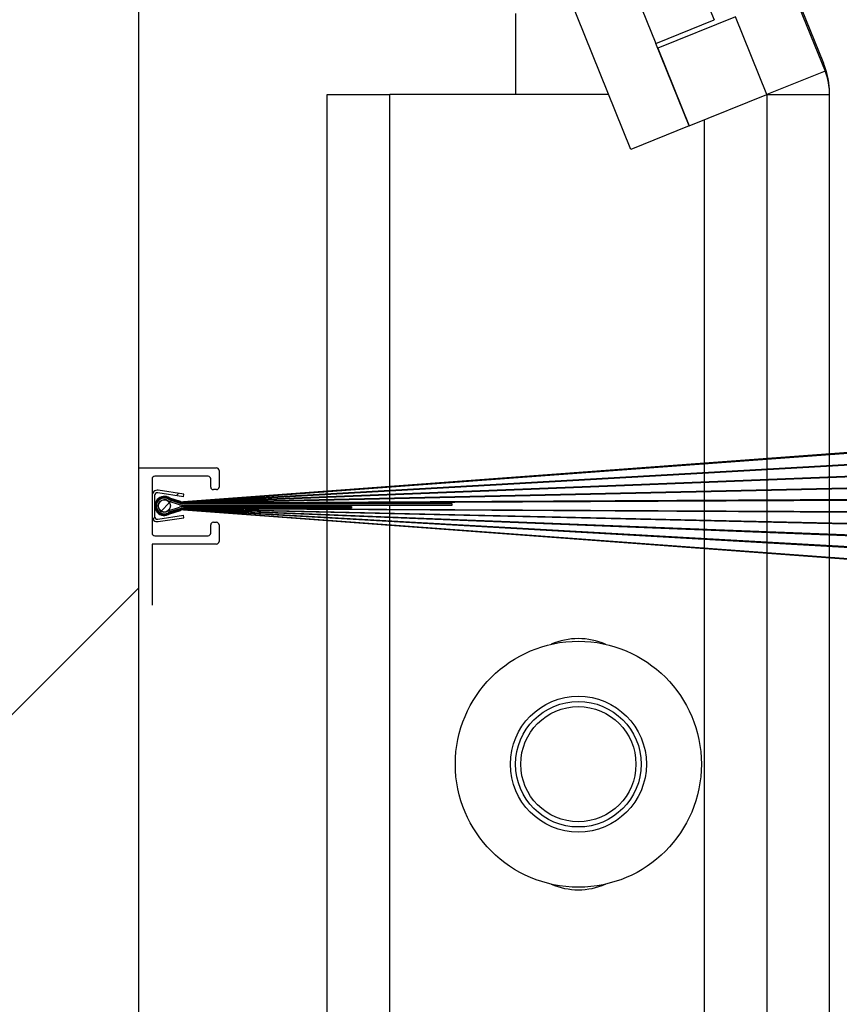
# Model space of a CAD drawing. Header units: inches. Extents: x 170 to 284, y 215 to 248.
# Tile 831 of 1056: x 235.267 to 235.434, y 224.158 to 224.36. Entities that reach past the tile are written whole.
import ezdxf

# ---------------------------------------------------------------- set-up
doc = ezdxf.new("R2010")
doc.units = ezdxf.units.IN
doc.header["$LTSCALE"] = 0.25
doc.header["$MEASUREMENT"] = 0
doc.layers.add('RH TOP OF HOOD', color=7, linetype='Continuous')
pattern_1 = [(45, (225.4196035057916, 218.4993357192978), (-0.03026527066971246, 0.03026527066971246), [])]

msp = doc.modelspace()

# ---------------------------------------------------------------- hatches: boundary and pattern name
at = {"layer": 'RH TOP OF HOOD'}
h = msp.add_hatch(dxfattribs=at)
h.set_pattern_fill('ANSI31', color=256, style=0)
h.set_pattern_definition([(45, (2.707916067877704, 14.11108102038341), (-0.08838834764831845, 0.08838834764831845), [])])
h.paths.add_polyline_path([(234.7754488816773, 224.1133359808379), (235.2910738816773, 224.1133359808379), (235.2910738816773, 225.5900686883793), (235.0545797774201, 225.5900686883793), (235.0545797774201, 225.6547275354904), (235.0161645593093, 225.5213686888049), (235.0161645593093, 225.5900686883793), (234.7754488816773, 225.5900686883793)])
h = msp.add_hatch(dxfattribs=at)
h.set_pattern_fill('ANSI31', color=256, scale=0.34241245, angle=2.8e-322, style=0)
h.set_pattern_definition(pattern_1)
edge = h.paths.add_edge_path(flags=0)
edge.add_line((235.2995878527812, 224.2612085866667), (235.2973896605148, 224.2619183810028))
edge.add_arc((235.2963119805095, 224.2603371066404), 0.001913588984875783, 415.7245424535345, 664.2754575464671)
edge.add_line((235.2973896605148, 224.258755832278), (235.2995878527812, 224.2594656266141))
edge.add_arc((235.3002296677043, 224.2574779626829), 0.002088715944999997, 450, 467.895222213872, ccw=False)
edge.add_line((235.3002296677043, 224.2595666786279), (235.4715201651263, 224.246919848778))
edge.add_line((235.4715201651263, 224.246919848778), (235.4715201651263, 224.2468044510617))
edge.add_line((235.4715201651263, 224.2468044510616), (235.3002296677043, 224.2595324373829))
edge.add_arc((235.3002296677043, 224.2574779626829), 0.002054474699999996, 450.0000000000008, 467.8952222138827)
edge.add_line((235.2995983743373, 224.2594330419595), (235.297404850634, 224.2587247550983))
edge.add_arc((235.2963119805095, 224.2603371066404), 0.001947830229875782, 55.87013613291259, 304.1298638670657, ccw=False)
edge.add_line((235.297404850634, 224.2619494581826), (235.2995983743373, 224.2612411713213))
edge.add_arc((235.3002296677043, 224.2631962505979), 0.0020544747, 252.1047777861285, 270)
edge.add_line((235.3002296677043, 224.2611417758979), (235.4715201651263, 224.2738697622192))
edge.add_line((235.4715201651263, 224.2738697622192), (235.4715201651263, 224.2737543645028))
edge.add_line((235.4715201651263, 224.2737543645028), (235.3002296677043, 224.2611075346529))
edge.add_arc((235.3002296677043, 224.2631962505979), 0.002088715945, 252.1047777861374, 269.9999999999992, ccw=False)
h = msp.add_hatch(dxfattribs=at)
h.set_pattern_fill('ANSI31', color=256, scale=0.34241245, angle=2.8e-322, style=0)
h.set_pattern_definition(pattern_1)
edge = h.paths.add_edge_path(flags=0)
edge.add_line((235.299566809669, 224.2611434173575), (235.297359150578, 224.2618562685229))
edge.add_arc((235.2963119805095, 224.2603371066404), 0.001845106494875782, 415.4212030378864, 664.5787969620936)
edge.add_line((235.297359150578, 224.2588179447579), (235.299566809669, 224.2595307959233))
edge.add_arc((235.3002296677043, 224.2574779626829), 0.002157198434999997, 450, 467.89522221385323, ccw=False)
edge.add_line((235.3002296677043, 224.2596351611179), (235.4715201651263, 224.249966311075))
edge.add_line((235.4715201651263, 224.249966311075), (235.4715201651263, 224.2498519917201))
edge.add_line((235.4715201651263, 224.2498519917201), (235.3002296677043, 224.2596009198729))
edge.add_arc((235.3002296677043, 224.2574779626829), 0.002122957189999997, 450.0000000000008, 467.895222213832)
edge.add_line((235.2995773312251, 224.2594982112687), (235.2973744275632, 224.2587868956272))
edge.add_arc((235.2963119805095, 224.2603371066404), 0.001879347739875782, 55.574959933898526, 304.4250400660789, ccw=False)
edge.add_line((235.2973744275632, 224.2618873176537), (235.2995773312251, 224.2611760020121))
edge.add_arc((235.3002296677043, 224.2631962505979), 0.00212295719, 252.1047777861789, 270)
edge.add_line((235.3002296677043, 224.2610732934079), (235.4715201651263, 224.2708222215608))
edge.add_line((235.4715201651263, 224.2708222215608), (235.4715201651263, 224.2707079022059))
edge.add_line((235.4715201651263, 224.2707079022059), (235.3002296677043, 224.2610390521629))
edge.add_arc((235.3002296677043, 224.2631962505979), 0.002157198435, 252.10477778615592, 269.9999999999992, ccw=False)
h = msp.add_hatch(dxfattribs=at)
h.set_pattern_fill('ANSI31', color=256, scale=0.34241245, angle=2.8e-322, style=0)
h.set_pattern_definition(pattern_1)
edge = h.paths.add_edge_path(flags=0)
edge.add_line((235.2995457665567, 224.2610782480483), (235.2973284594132, 224.2617942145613))
edge.add_arc((235.2963119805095, 224.2603371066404), 0.001776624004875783, 415.1003613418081, 664.8996386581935)
edge.add_line((235.2973284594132, 224.2588799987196), (235.2995457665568, 224.2595959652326))
edge.add_arc((235.3002296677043, 224.2574779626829), 0.002225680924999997, 450, 467.8952222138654, ccw=False)
edge.add_line((235.3002296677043, 224.2597036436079), (235.4715201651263, 224.2529848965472))
edge.add_line((235.4715201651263, 224.2529848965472), (235.4715201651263, 224.2528712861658))
edge.add_line((235.4715201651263, 224.2528712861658), (235.3002296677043, 224.2596694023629))
edge.add_arc((235.3002296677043, 224.2574779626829), 0.002191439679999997, 450.0000000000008, 467.8952222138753)
edge.add_line((235.2995562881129, 224.2595633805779), (235.2973438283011, 224.2588489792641))
edge.add_arc((235.2963119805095, 224.2603371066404), 0.001810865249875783, 55.26307391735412, 304.7369260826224, ccw=False)
edge.add_line((235.2973438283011, 224.2618252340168), (235.2995562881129, 224.2611108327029))
edge.add_arc((235.3002296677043, 224.2631962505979), 0.00219143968, 252.1047777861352, 270)
edge.add_line((235.3002296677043, 224.2610048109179), (235.4715201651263, 224.267802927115))
edge.add_line((235.4715201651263, 224.267802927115), (235.4715201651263, 224.2676893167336))
edge.add_line((235.4715201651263, 224.2676893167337), (235.3002296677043, 224.2609705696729))
edge.add_arc((235.3002296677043, 224.2631962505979), 0.002225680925, 252.10477778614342, 269.9999999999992, ccw=False)
h = msp.add_hatch(dxfattribs=at)
h.set_pattern_fill('ANSI31', color=256, scale=0.34241245, angle=2.8e-322, style=0)
h.set_pattern_definition(pattern_1)
edge = h.paths.add_edge_path(flags=0)
edge.add_line((235.2995247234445, 224.2610130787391), (235.297297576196, 224.2617322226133))
edge.add_arc((235.2963119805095, 224.2603371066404), 0.001708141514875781, 414.7602667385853, 665.2397332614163)
edge.add_line((235.297297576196, 224.2589419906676), (235.2995247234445, 224.2596611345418))
edge.add_arc((235.3002296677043, 224.2574779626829), 0.002294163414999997, 450, 467.8952222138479, ccw=False)
edge.add_line((235.3002296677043, 224.2597721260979), (235.4715201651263, 224.2559838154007))
edge.add_line((235.4715201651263, 224.2559838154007), (235.4715201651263, 224.2558731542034))
edge.add_line((235.4715201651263, 224.2558731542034), (235.3002296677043, 224.2597378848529))
edge.add_arc((235.3002296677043, 224.2574779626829), 0.002259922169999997, 450.0000000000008, 467.8952222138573)
edge.add_line((235.2995352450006, 224.2596285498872), (235.2973130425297, 224.2589110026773))
edge.add_arc((235.2963119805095, 224.2603371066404), 0.001742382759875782, 54.93283951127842, 305.067160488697, ccw=False)
edge.add_line((235.2973130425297, 224.2617632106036), (235.2995352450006, 224.2610456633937))
edge.add_arc((235.3002296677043, 224.2631962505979), 0.00225992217, 252.1047777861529, 270)
edge.add_line((235.3002296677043, 224.2609363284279), (235.4715201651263, 224.2648010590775))
edge.add_line((235.4715201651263, 224.2648010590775), (235.4715201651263, 224.2646903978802))
edge.add_line((235.4715201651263, 224.2646903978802), (235.3002296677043, 224.2609020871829))
edge.add_arc((235.3002296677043, 224.2631962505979), 0.002294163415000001, 252.10477778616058, 269.9999999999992, ccw=False)
h = msp.add_hatch(dxfattribs=at)
h.set_pattern_fill('ANSI31', color=256, scale=0.34241245, angle=2.8e-322, style=0)
h.set_pattern_definition(pattern_1)
edge = h.paths.add_edge_path(flags=0)
edge.add_line((235.3003139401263, 224.2627254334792), (235.3002366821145, 224.2622176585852))
edge.add_line((235.3002366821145, 224.2622176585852), (235.2949724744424, 224.263018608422))
edge.add_arc((235.2948873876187, 224.2624593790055), 0.0005656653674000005, 441.3487905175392, 540.0000000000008)
edge.add_line((235.2943217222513, 224.2624593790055), (235.2943217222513, 224.2581977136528))
edge.add_arc((235.2948873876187, 224.2581977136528), 0.0005656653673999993, 180, 278.6512094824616)
edge.add_line((235.2949724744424, 224.2576384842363), (235.3002366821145, 224.2584394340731))
edge.add_line((235.3002366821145, 224.2584394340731), (235.3003139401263, 224.2579316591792))
edge.add_line((235.3003139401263, 224.2579316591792), (235.2950497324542, 224.2571307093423))
edge.add_arc((235.2948873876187, 224.2581977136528), 0.0010792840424, 179.9999999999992, 278.65120948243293, ccw=False)
edge.add_line((235.2938081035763, 224.2581977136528), (235.2938081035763, 224.2624593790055))
edge.add_arc((235.2948873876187, 224.2624593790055), 0.0010792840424, 441.3487905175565, 540, ccw=False)
edge.add_line((235.2950497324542, 224.263526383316), (235.3003139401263, 224.2627254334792))
h = msp.add_hatch(dxfattribs=at)
h.set_pattern_fill('ANSI31', color=256, scale=0.34241245, angle=2.8e-322, style=0)
h.set_pattern_definition(pattern_1)
edge = h.paths.add_edge_path(flags=0)
edge.add_line((235.2995036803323, 224.2609479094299), (235.2972664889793, 224.2616702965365))
edge.add_arc((235.2963119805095, 224.2603371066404), 0.001639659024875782, 414.3989132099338, 665.6010867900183)
edge.add_line((235.2972664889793, 224.2590039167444), (235.2995036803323, 224.259726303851))
edge.add_arc((235.3002296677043, 224.2574779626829), 0.002362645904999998, 450, 467.8952222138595, ccw=False)
edge.add_line((235.3002296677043, 224.2598406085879), (235.4715201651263, 224.2589715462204))
edge.add_line((235.4715201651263, 224.2589715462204), (235.4715201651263, 224.2588587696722))
edge.add_line((235.4715201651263, 224.2588587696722), (235.3002296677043, 224.2598063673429))
edge.add_arc((235.3002296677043, 224.2574779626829), 0.002328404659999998, 450.0000000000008, 467.8952222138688)
edge.add_line((235.2995142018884, 224.2596937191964), (235.2972820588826, 224.2589729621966))
edge.add_arc((235.2963119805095, 224.2603371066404), 0.001673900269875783, 54.58238398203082, 305.4176160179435, ccw=False)
edge.add_line((235.2972820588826, 224.2617012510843), (235.2995142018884, 224.2609804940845))
edge.add_arc((235.3002296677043, 224.2631962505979), 0.00232840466, 252.1047777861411, 270)
edge.add_line((235.3002296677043, 224.2608678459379), (235.4715201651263, 224.2618154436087))
edge.add_line((235.4715201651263, 224.2618154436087), (235.4715201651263, 224.2617026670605))
edge.add_line((235.4715201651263, 224.2617026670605), (235.3002296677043, 224.2608336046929))
edge.add_arc((235.3002296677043, 224.2631962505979), 0.002362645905, 252.1047777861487, 269.9999999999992, ccw=False)
h = msp.add_hatch(dxfattribs=at)
h.set_pattern_fill('ANSI31', color=256, scale=0.34241245, angle=2.8e-322, style=0)
h.set_pattern_definition(pattern_1)
edge = h.paths.add_edge_path(flags=0)
edge.add_line((235.3002296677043, 224.2602172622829), (235.3345551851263, 224.2602172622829))
edge.add_line((235.3345551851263, 224.2602172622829), (235.3345551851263, 224.2598748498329))
edge.add_line((235.3345551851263, 224.2598748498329), (235.3002296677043, 224.2598748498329))
edge.add_arc((235.3002296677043, 224.2574779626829), 0.002396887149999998, 450.0000000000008, 467.895222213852)
edge.add_line((235.2994931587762, 224.2597588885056), (235.2972508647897, 224.2590348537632))
edge.add_arc((235.2963119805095, 224.2603371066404), 0.001605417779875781, 54.209555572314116, 305.7904444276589, ccw=False)
edge.add_line((235.2972508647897, 224.2616393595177), (235.2994931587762, 224.2609153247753))
edge.add_arc((235.3002296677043, 224.2631962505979), 0.00239688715, 252.1047777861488, 270)
edge.add_line((235.3002296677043, 224.2607993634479), (235.3550999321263, 224.2607993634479))
edge.add_line((235.3550999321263, 224.2607993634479), (235.3550999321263, 224.2604569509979))
edge.add_line((235.3550999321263, 224.2604569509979), (235.3002296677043, 224.2604569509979))
edge.add_arc((235.3002296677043, 224.2631962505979), 0.0027392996, 252.1047777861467, 269.9999999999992, ccw=False)
edge.add_line((235.299387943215, 224.2605894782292), (235.2970911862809, 224.2613310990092))
edge.add_arc((235.2963119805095, 224.2603371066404), 0.001263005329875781, 411.9065615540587, 668.0934384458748)
edge.add_line((235.2970911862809, 224.2593431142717), (235.299387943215, 224.2600847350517))
edge.add_arc((235.3002296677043, 224.2574779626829), 0.002739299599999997, 450, 467.8952222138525, ccw=False)
h = msp.add_hatch(dxfattribs=at)
h.set_pattern_fill('ANSI31', color=256, scale=0.34241245, angle=2.8e-322, style=0)
h.set_pattern_definition(pattern_1)
edge = h.paths.add_edge_path(flags=0)
edge.add_arc((235.2963119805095, 224.2603371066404), 0.001246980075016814, 180, 540, ccw=False)

# ---------------------------------------------------------------- linework, layer by layer
for p, q in [((235.2910688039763, 220.0917137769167), (235.2910688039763, 225.5747237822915)), ((235.2910688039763, 224.2681184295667), (235.2910688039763, 225.0592623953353)), ((235.3669323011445, 224.5096295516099), (235.4310672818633, 224.3508899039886)), ((235.367243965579, 224.5080261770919), (235.4313789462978, 224.3492865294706)), ((235.3916940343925, 224.3332527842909), (235.3556181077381, 224.4225438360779)), ((235.3862433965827, 224.415297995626), (235.4086906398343, 224.3597391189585)), ((235.3743379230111, 224.4104878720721), (235.3967851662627, 224.3549289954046)), ((235.3681116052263, 224.3610652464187), (235.3681116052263, 224.3444764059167)), ((235.4130599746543, 224.3603503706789), (235.3971860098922, 224.353936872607)), ((235.4194734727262, 224.3444764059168), (235.4130599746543, 224.3603503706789)), ((235.3967851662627, 224.3549289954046), (235.4086906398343, 224.3597391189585)), ((235.403599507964, 224.3380629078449), (235.3967851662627, 224.3549289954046)), ((235.3971860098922, 224.353936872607), (235.4035995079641, 224.3380629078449)), ((235.4313789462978, 224.3492865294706), (235.4194734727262, 224.3444764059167)), ((235.3295902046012, 224.263323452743), (235.3295902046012, 224.3444764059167)), ((235.3295902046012, 224.3444764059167), (235.3424306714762, 224.3444764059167)), ((235.3871593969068, 224.3444764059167), (235.3424306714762, 224.3444764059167)), ((235.3424306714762, 224.2642775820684), (235.3424306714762, 224.3444764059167)), ((235.4035995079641, 224.3380629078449), (235.4194734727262, 224.3444764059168)), ((235.4194734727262, 224.3444764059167), (235.4194734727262, 224.2700023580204)), ((235.4194734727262, 224.3444764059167), (235.4323139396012, 224.3444764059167)), ((235.4323139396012, 224.2709564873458), (235.4323139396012, 224.3444764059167)), ((235.4066330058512, 224.3392885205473), (235.4066330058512, 224.2690482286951)), ((235.403599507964, 224.3380629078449), (235.3916940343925, 224.3332527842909)), ((235.4715201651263, 224.2738697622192), (235.3002296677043, 224.2611417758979)), ((235.3002296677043, 224.2611075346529), (235.4715201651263, 224.2737543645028)), ((235.4715201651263, 224.2708222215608), (235.3002296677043, 224.2610732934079)), ((235.3002296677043, 224.2610390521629), (235.4715201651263, 224.2707079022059)), ((235.4194734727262, 224.2699116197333), (235.4194734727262, 224.2678600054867)), ((235.4323139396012, 224.2685908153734), (235.4323139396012, 224.2708596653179)), ((235.2910688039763, 224.2681184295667), (235.3069687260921, 224.2681184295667)), ((235.2910688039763, 224.2417526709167), (235.2910688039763, 224.2681184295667)), ((235.4715201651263, 224.267802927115), (235.3002296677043, 224.2610048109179)), ((235.3002296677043, 224.2609705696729), (235.4715201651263, 224.2676893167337)), ((235.4066330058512, 224.2689635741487), (235.4066330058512, 224.2671291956)), ((235.4194734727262, 224.2677700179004), (235.4194734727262, 224.2657373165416)), ((235.4323139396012, 224.2662469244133), (235.4323139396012, 224.2684948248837)), ((235.2938081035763, 224.2658704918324), (235.2938081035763, 224.2547866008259)), ((235.3052566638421, 224.2664063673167), (235.2943439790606, 224.2664063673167)), ((235.3057925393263, 224.2642029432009), (235.3057925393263, 224.2658704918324)), ((235.3075046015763, 224.2675825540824), (235.3075046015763, 224.2642029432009)), ((235.4066330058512, 224.2670452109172), (235.4066330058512, 224.2652277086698)), ((235.4194734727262, 224.2656478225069), (235.4194734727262, 224.2636267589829)), ((235.4323139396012, 224.2639164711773), (235.4323139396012, 224.2661514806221)), ((235.4715201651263, 224.2648010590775), (235.3002296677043, 224.2609363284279)), ((235.3002296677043, 224.2609020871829), (235.4715201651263, 224.2646903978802)), ((235.3069687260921, 224.2636670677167), (235.3063284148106, 224.2636670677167)), ((235.3424306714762, 224.2634751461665), (235.3424306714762, 224.2642233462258)), ((235.4066330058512, 224.2651441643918), (235.4066330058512, 224.2633370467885)), ((235.4323139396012, 224.2615985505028), (235.4323139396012, 224.2638233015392)), ((235.2938081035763, 224.2624593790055), (235.2938081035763, 224.2581977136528)), ((235.2943217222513, 224.2624593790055), (235.2943217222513, 224.2581977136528)), ((235.3002366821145, 224.2622176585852), (235.2949724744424, 224.263018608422)), ((235.3003139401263, 224.2627254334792), (235.2950497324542, 224.263526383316)), ((235.2972508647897, 224.2616393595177), (235.2994931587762, 224.2609153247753)), ((235.2972664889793, 224.2616702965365), (235.2995036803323, 224.2609479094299)), ((235.2995142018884, 224.2609804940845), (235.2972820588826, 224.2617012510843)), ((235.297297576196, 224.2617322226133), (235.2995247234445, 224.2610130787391)), ((235.2995352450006, 224.2610456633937), (235.2973130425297, 224.2617632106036)), ((235.2973284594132, 224.2617942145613), (235.2995457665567, 224.2610782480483)), ((235.2995562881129, 224.2611108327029), (235.2973438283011, 224.2618252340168)), ((235.297359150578, 224.2618562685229), (235.299566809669, 224.2611434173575)), ((235.2995773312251, 224.2611760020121), (235.2973744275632, 224.2618873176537)), ((235.2973896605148, 224.2619183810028), (235.2995878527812, 224.2612085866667)), ((235.2995983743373, 224.2612411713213), (235.297404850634, 224.2619494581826)), ((235.4715201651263, 224.2618154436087), (235.3002296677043, 224.2608678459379)), ((235.3002296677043, 224.2608336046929), (235.4715201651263, 224.2617026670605)), ((235.3002366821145, 224.2622176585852), (235.3003139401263, 224.2627254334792)), ((235.3295902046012, 224.2627443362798), (235.3295902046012, 224.2632753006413)), ((235.3295902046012, 224.2621700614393), (235.3295902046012, 224.2626963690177)), ((235.3295902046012, 224.2615987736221), (235.3295902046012, 224.2621222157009)), ((235.3424306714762, 224.2626796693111), (235.3424306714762, 224.2634211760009)), ((235.3424306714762, 224.2618884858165), (235.3424306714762, 224.262625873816)), ((235.3424306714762, 224.2611013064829), (235.3424306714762, 224.2618354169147)), ((235.4066330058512, 224.2632553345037), (235.4066330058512, 224.2614564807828)), ((235.4194734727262, 224.2635393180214), (235.4194734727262, 224.2615275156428)), ((235.299387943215, 224.2605894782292), (235.2970911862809, 224.2613310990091)), ((235.2970911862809, 224.2593431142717), (235.299387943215, 224.2600847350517)), ((235.2994931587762, 224.2597588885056), (235.2972508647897, 224.2590348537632)), ((235.2995036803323, 224.259726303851), (235.2972664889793, 224.2590039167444)), ((235.2972820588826, 224.2589729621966), (235.2995142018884, 224.2596937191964)), ((235.2995247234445, 224.2596611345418), (235.297297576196, 224.2589419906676)), ((235.2973130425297, 224.2589110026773), (235.2995352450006, 224.2596285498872)), ((235.2995457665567, 224.2595959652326), (235.2973284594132, 224.2588799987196)), ((235.2973438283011, 224.2588489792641), (235.2995562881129, 224.2595633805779)), ((235.3002296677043, 224.2607993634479), (235.3550999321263, 224.2607993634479)), ((235.3550999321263, 224.2604569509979), (235.3002296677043, 224.2604569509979)), ((235.3002296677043, 224.2602172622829), (235.3345551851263, 224.2602172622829)), ((235.3345551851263, 224.2598748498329), (235.3002296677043, 224.2598748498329)), ((235.4715201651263, 224.2589715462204), (235.3002296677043, 224.2598406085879)), ((235.3002296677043, 224.2598063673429), (235.4715201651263, 224.2588587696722)), ((235.4715201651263, 224.2559838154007), (235.3002296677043, 224.2597721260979)), ((235.3002296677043, 224.2597378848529), (235.4715201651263, 224.2558731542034)), ((235.4715201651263, 224.2529848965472), (235.3002296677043, 224.2597036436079)), ((235.3002296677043, 224.2596694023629), (235.4715201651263, 224.2528712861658)), ((235.4715201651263, 224.249966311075), (235.3002296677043, 224.2596351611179)), ((235.3002296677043, 224.2596009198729), (235.4715201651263, 224.2498519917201)), ((235.4715201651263, 224.246919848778), (235.3002296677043, 224.2595666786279)), ((235.3295902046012, 224.2610302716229), (235.3295902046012, 224.261551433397)), ((235.3295902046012, 224.2607993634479), (235.3295902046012, 224.26098256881)), ((235.3295902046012, 224.2602172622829), (235.3295902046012, 224.2604569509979)), ((235.3295902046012, 224.2596916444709), (235.3295902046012, 224.2598748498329)), ((235.3295902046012, 224.2591227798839), (235.3295902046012, 224.2596439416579)), ((235.3345551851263, 224.2602172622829), (235.3345551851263, 224.2598748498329)), ((235.3424306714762, 224.2607993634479), (235.3424306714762, 224.2610477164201)), ((235.3424306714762, 224.2596264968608), (235.3424306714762, 224.2604569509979)), ((235.3424306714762, 224.2588387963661), (235.3424306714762, 224.259572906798)), ((235.3550999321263, 224.2607993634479), (235.3550999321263, 224.2604569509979)), ((235.4066330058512, 224.2613734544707), (235.4066330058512, 224.2593007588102)), ((235.4194734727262, 224.2614386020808), (235.4194734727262, 224.2592356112)), ((235.4323139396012, 224.2591704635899), (235.4323139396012, 224.2615037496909)), ((235.2949724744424, 224.2576384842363), (235.3002366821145, 224.2584394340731)), ((235.2950497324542, 224.2571307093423), (235.3003139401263, 224.2579316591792)), ((235.299566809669, 224.2595307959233), (235.297359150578, 224.2588179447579)), ((235.2973744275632, 224.2587868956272), (235.2995773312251, 224.2594982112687)), ((235.2995878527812, 224.2594656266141), (235.2973896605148, 224.258755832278)), ((235.297404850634, 224.2587247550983), (235.2995983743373, 224.2594330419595)), ((235.3002296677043, 224.2595324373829), (235.4715201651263, 224.2468044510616)), ((235.3003139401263, 224.2579316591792), (235.3002366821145, 224.2584394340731)), ((235.3295902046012, 224.25855199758), (235.3295902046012, 224.2590754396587)), ((235.3295902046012, 224.2579778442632), (235.3295902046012, 224.2585041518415)), ((235.3295902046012, 224.2573989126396), (235.3295902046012, 224.257929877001)), ((235.3424306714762, 224.2580483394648), (235.3424306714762, 224.2587857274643)), ((235.3424306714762, 224.2572530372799), (235.3424306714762, 224.2579945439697)), ((235.4066330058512, 224.259217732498), (235.4066330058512, 224.2574188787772)), ((235.4194734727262, 224.259146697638), (235.4194734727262, 224.2571348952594)), ((235.4323139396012, 224.2568509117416), (235.4323139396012, 224.259075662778)), ((235.3057925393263, 224.2547866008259), (235.3057925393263, 224.2564541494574)), ((235.3063284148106, 224.2569900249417), (235.3069687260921, 224.2569900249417)), ((235.3075046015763, 224.2564541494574), (235.3075046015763, 224.2530745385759)), ((235.3295902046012, 220.0917137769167), (235.3295902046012, 224.2573507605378)), ((235.3424306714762, 224.256450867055), (235.3424306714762, 224.2571990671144)), ((235.3424306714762, 220.0917137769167), (235.3424306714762, 224.2563966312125)), ((235.4066330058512, 224.2573371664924), (235.4066330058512, 224.2555300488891)), ((235.4194734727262, 224.257047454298), (235.4194734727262, 224.2550263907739)), ((235.4323139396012, 224.2545227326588), (235.4323139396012, 224.2567577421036)), ((235.2943439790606, 224.2542507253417), (235.3052566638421, 224.2542507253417)), ((235.4066330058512, 224.255446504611), (235.4066330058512, 224.2536290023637)), ((235.4066330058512, 224.2535450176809), (235.4066330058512, 224.2517106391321)), ((235.4194734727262, 224.2549368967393), (235.4194734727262, 224.2529041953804)), ((235.4323139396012, 224.2521793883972), (235.4323139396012, 224.2544272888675)), ((235.2938081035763, 224.2525386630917), (235.2938081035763, 224.2400406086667)), ((235.3069687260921, 224.2525386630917), (235.2938081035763, 224.2525386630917)), ((235.4066330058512, 224.2516259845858), (235.4066330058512, 220.0917137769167)), ((235.4194734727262, 224.2528142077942), (235.4194734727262, 224.2507625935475)), ((235.4323139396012, 224.249814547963), (235.4323139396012, 224.2520833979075)), ((235.4194734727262, 224.2506718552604), (235.4194734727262, 220.0917137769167)), ((235.4323139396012, 220.0917137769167), (235.4323139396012, 224.2497177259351)), ((235.2910688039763, 220.1328032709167), (235.2910688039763, 224.2400406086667))]:
    msp.add_line(p, q, dxfattribs=at)
for centre, radius in [((235.2963119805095, 224.2603371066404), 0.001246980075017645), ((235.3809520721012, 224.2075114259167), 0.0251501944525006), ((235.3809520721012, 224.2075114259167), 0.01390194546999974), ((235.3809520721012, 224.2075114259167), 0.01284046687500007), ((235.3809520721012, 224.2075114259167), 0.01177042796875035)]:
    msp.add_circle(centre, radius, dxfattribs=at)
for centre, radius, start, end in [((235.4151933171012, 224.3444764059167), 0.01712062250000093, 0, 21.99999999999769), ((235.4194734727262, 224.3444764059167), 0.01284046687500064, 0, 22.00000000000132), ((235.3069687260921, 224.2675825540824), 0.0005358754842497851, 0, 90), ((235.2943439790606, 224.2658704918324), 0.0005358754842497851, 90, 180), ((235.3052566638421, 224.2658704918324), 0.0005358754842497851, 0, 90), ((235.3063284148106, 224.2642029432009), 0.0005358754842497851, 180, 269.9999999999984), ((235.3069687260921, 224.2642029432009), 0.0005358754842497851, 269.9999999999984, 0), ((235.2948873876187, 224.2624593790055), 0.001079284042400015, 81.34879051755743, 180), ((235.2948873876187, 224.2624593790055), 0.0005656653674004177, 81.34879051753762, 180), ((235.2963119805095, 224.2603371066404), 0.001947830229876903, 55.87013613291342, 304.1298638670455), ((235.2963119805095, 224.2603371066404), 0.001913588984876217, 55.72454245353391, 304.2754575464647), ((235.2963119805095, 224.2603371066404), 0.001879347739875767, 55.57495993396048, 304.4250400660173), ((235.2963119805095, 224.2603371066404), 0.001845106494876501, 55.42120303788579, 304.578796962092), ((235.2963119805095, 224.2603371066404), 0.001810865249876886, 55.26307391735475, 304.7369260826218), ((235.2963119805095, 224.2603371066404), 0.001776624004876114, 55.10036134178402, 304.8996386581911), ((235.2963119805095, 224.2603371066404), 0.00174238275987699, 54.93283951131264, 305.0671604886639), ((235.2963119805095, 224.2603371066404), 0.001708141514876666, 54.76026673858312, 305.2397332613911), ((235.2963119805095, 224.2603371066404), 0.001673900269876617, 54.58238398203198, 305.4176160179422), ((235.2963119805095, 224.2603371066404), 0.001639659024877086, 54.39891320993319, 305.6010867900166), ((235.2963119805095, 224.2603371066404), 0.001605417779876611, 54.20955557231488, 305.7904444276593), ((235.2963119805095, 224.2603371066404), 0.001263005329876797, 51.90656155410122, 308.0934384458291), ((235.3002296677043, 224.2631962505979), 0.002739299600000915, 252.1047777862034, 269.9999999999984), ((235.3002296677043, 224.2574779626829), 0.002739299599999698, 90, 107.8952222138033), ((235.3002296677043, 224.2631962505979), 0.002396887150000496, 252.1047777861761, 269.9999999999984), ((235.3002296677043, 224.2574779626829), 0.00239688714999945, 90, 107.8952222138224), ((235.3002296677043, 224.2631962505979), 0.002362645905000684, 252.1047777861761, 269.9999999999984), ((235.3002296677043, 224.2574779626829), 0.002362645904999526, 90, 107.8952222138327), ((235.3002296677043, 224.2631962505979), 0.002328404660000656, 252.1047777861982, 269.9999999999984), ((235.3002296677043, 224.2574779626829), 0.002328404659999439, 90, 107.8952222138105), ((235.3002296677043, 224.2631962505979), 0.002294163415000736, 252.1047777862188, 269.9999999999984), ((235.3002296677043, 224.2574779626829), 0.002294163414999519, 90, 107.8952222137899), ((235.3002296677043, 224.2631962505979), 0.002259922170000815, 252.1047777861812, 269.9999999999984), ((235.3002296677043, 224.2574779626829), 0.002259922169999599, 90, 107.8952222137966), ((235.3002296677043, 224.2631962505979), 0.002225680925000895, 252.1047777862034, 269.9999999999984), ((235.3002296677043, 224.2574779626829), 0.002225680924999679, 90, 107.8952222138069), ((235.3002296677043, 224.2631962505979), 0.002191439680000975, 252.1047777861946, 269.9999999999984), ((235.3002296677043, 224.2574779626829), 0.002191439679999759, 90, 107.8952222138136), ((235.3002296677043, 224.2631962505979), 0.002157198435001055, 252.1047777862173, 269.9999999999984), ((235.3002296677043, 224.2574779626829), 0.002157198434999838, 90, 107.8952222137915), ((235.3002296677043, 224.2631962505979), 0.00212295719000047, 252.1047777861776, 269.9999999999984), ((235.3002296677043, 224.2574779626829), 0.002122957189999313, 90, 107.8952222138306), ((235.3002296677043, 224.2631962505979), 0.002088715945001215, 252.1047777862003, 269.9999999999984), ((235.3002296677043, 224.2574779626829), 0.002088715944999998, 90, 107.8952222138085), ((235.3002296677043, 224.2631962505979), 0.002054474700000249, 252.1047777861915, 269.9999999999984), ((235.2948873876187, 224.2581977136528), 0.001079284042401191, 180, 278.6512094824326), ((235.2948873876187, 224.2581977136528), 0.0005656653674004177, 180, 278.6512094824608), ((235.3002296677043, 224.2574779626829), 0.002054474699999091, 90, 107.8952222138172), ((235.3063284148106, 224.2564541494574), 0.0005358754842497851, 90, 180), ((235.3069687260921, 224.2564541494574), 0.0005358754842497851, 0, 90), ((235.2943439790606, 224.2547866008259), 0.0005358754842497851, 180, 269.9999999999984), ((235.3052566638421, 224.2547866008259), 0.0005358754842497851, 269.9999999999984, 0), ((235.3069687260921, 224.2530745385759), 0.0005358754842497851, 269.9999999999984, 0), ((235.3809520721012, 224.2192818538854), 0.01391050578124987, 66.57992814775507, 113.4200718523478), ((235.3809520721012, 224.1957409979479), 0.01391050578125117, 246.5799281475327, 293.4200718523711)]:
    msp.add_arc(centre, radius, start, end, dxfattribs=at)

doc.saveas('drawing.dxf')
